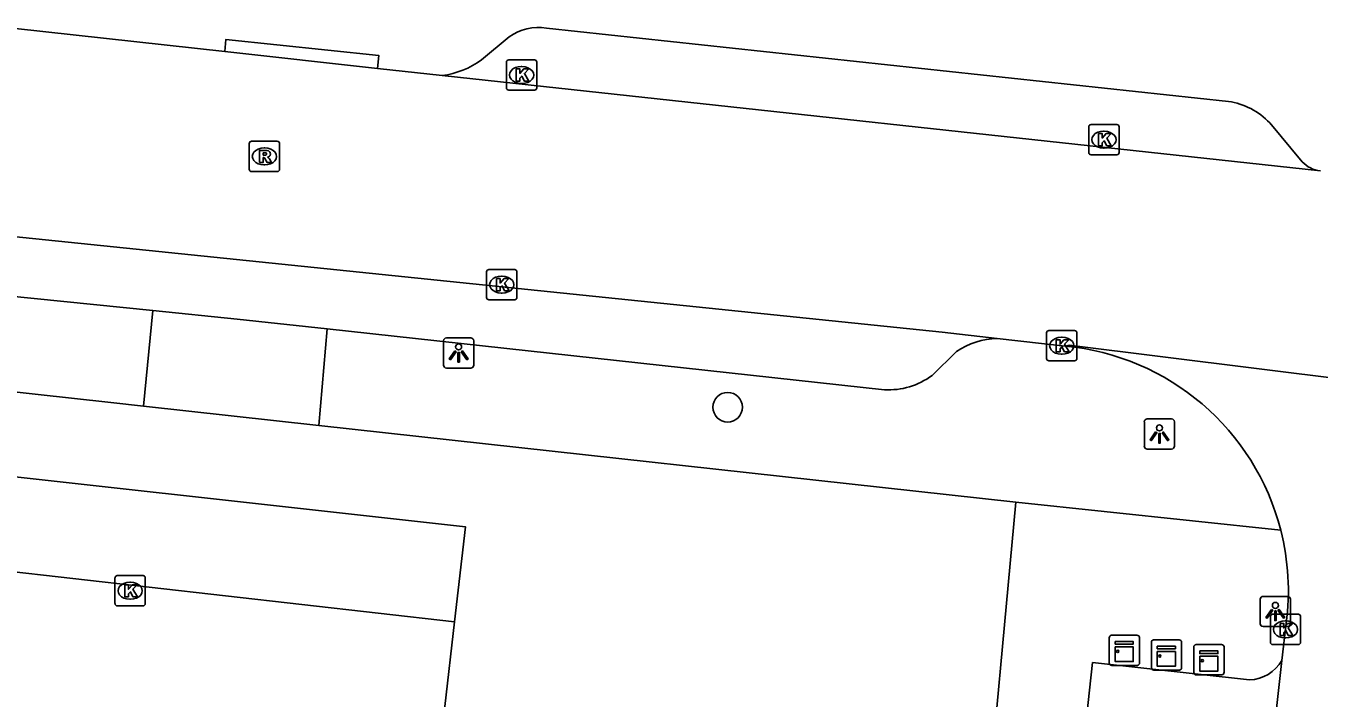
# Model space of a CAD drawing. Extents: x 162082 to 163393, y 388091 to 388632.
# Drawn here: x 162688.47 to 162731.21, y 388336.96 to 388359.19 of the extents above; entities that cross this region are included whole.
import ezdxf

# ---------------------------------------------------------------- set-up
doc = ezdxf.new("R2010")
doc.units = 0
for name, color, linetype in [('IMGEO_Boom', 7, 'Continuous'), ('IMGEO_Kast', 7, 'Continuous'), ('IMGEO_Kolk', 7, 'Continuous'), ('IMGEO_Lichtpunt', 7, 'Continuous'), ('IMGEO_Parkeervlak_open', 7, 'Continuous'), ('IMGEO_Rijbaan_lokaal_open', 7, 'Continuous'), ('IMGEO_Rioolput', 7, 'Continuous'), ('IMGEO_Voetpad_open', 7, 'Continuous')]:
    doc.layers.add(name, color=color, linetype=linetype)

msp = doc.modelspace()

# ---------------------------------------------------------------- linework, layer by layer
at = {"layer": 'IMGEO_Boom'}
msp.add_circle((162711.662, 388346.583), 0.489, dxfattribs=at)
at = {"layer": 'IMGEO_Kast'}
for p, q in [((162724.273, 388338.119), (162724.273, 388338.96)), ((162724.273, 388338.96), (162724.273, 388338.119)), ((162724.348, 388339.044), (162725.189, 388339.044)), ((162725.189, 388339.044), (162724.348, 388339.044)), ((162725.273, 388338.969), (162725.273, 388338.128)), ((162725.273, 388338.128), (162725.273, 388338.969)), ((162725.74, 388338.89), (162726.581, 388338.89)), ((162726.581, 388338.89), (162725.74, 388338.89)), ((162725.665, 388337.965), (162725.665, 388338.806)), ((162725.665, 388338.806), (162725.665, 388337.965)), ((162726.665, 388338.815), (162726.665, 388337.974)), ((162726.665, 388337.974), (162726.665, 388338.815)), ((162727.067, 388337.809), (162727.067, 388338.65)), ((162727.067, 388338.65), (162727.067, 388337.809)), ((162727.142, 388338.734), (162727.983, 388338.734)), ((162727.983, 388338.734), (162727.142, 388338.734)), ((162728.067, 388338.659), (162728.067, 388337.818)), ((162728.067, 388337.818), (162728.067, 388338.659)), ((162725.198, 388338.044), (162724.357, 388338.044)), ((162724.357, 388338.044), (162725.198, 388338.044)), ((162726.59, 388337.89), (162725.749, 388337.89)), ((162725.749, 388337.89), (162726.59, 388337.89)), ((162727.992, 388337.734), (162727.151, 388337.734)), ((162727.151, 388337.734), (162727.992, 388337.734))]:
    msp.add_line(p, q, dxfattribs=at)
for points in [[(162724.468, 388338.834), (162725.068, 388338.834), (162725.068, 388338.749), (162724.468, 388338.749), (162724.468, 388338.834)], [(162724.468, 388338.659), (162725.068, 388338.659), (162725.068, 388338.17), (162724.468, 388338.17), (162724.468, 388338.659)], [(162725.86, 388338.68), (162726.46, 388338.68), (162726.46, 388338.595), (162725.86, 388338.595), (162725.86, 388338.68)], [(162725.86, 388338.505), (162726.46, 388338.505), (162726.46, 388338.016), (162725.86, 388338.016), (162725.86, 388338.505)], [(162727.262, 388338.524), (162727.862, 388338.524), (162727.862, 388338.439), (162727.262, 388338.439), (162727.262, 388338.524)], [(162727.262, 388338.349), (162727.862, 388338.349), (162727.862, 388337.86), (162727.262, 388337.86), (162727.262, 388338.349)]]:
    msp.add_lwpolyline(points, dxfattribs=at)
for centre in [(162724.552, 388338.508), (162725.944, 388338.354), (162727.346, 388338.198)]:
    msp.add_circle(centre, 0.0377, dxfattribs=at)
for centre, start, end in [((162724.351, 388338.966), 92.4484, 184.2845), ((162724.351, 388338.966), 92.4484, 184.2845), ((162725.195, 388338.966), 2.4484, 94.2845), ((162725.195, 388338.966), 2.4484, 94.2845), ((162725.743, 388338.812), 92.4484, 184.2845), ((162725.743, 388338.812), 92.4484, 184.2845), ((162726.587, 388338.812), 2.4484, 94.2845), ((162726.587, 388338.812), 2.4484, 94.2845), ((162727.145, 388338.656), 92.4484, 184.2845), ((162727.145, 388338.656), 92.4484, 184.2845), ((162727.989, 388338.656), 2.4484, 94.2845), ((162727.989, 388338.656), 2.4484, 94.2845), ((162724.351, 388338.122), 182.4484, 274.2845), ((162724.351, 388338.122), 182.4484, 274.2845), ((162725.195, 388338.122), 272.4484, 4.2845), ((162725.195, 388338.122), 272.4484, 4.2845), ((162725.743, 388337.968), 182.4484, 274.2845), ((162725.743, 388337.968), 182.4484, 274.2845), ((162726.587, 388337.968), 272.4484, 4.2845), ((162726.587, 388337.968), 272.4484, 4.2845), ((162727.145, 388337.812), 182.4484, 274.2845), ((162727.145, 388337.812), 182.4484, 274.2845), ((162727.989, 388337.812), 272.4484, 4.2845), ((162727.989, 388337.812), 272.4484, 4.2845)]:
    msp.add_arc(centre, 0.0779, start, end, dxfattribs=at)
at = {"layer": 'IMGEO_Kolk'}
for p, q in [((162704.351, 388357.144), (162704.351, 388357.996)), ((162704.426, 388358.07), (162705.278, 388358.07)), ((162704.839, 388357.85), (162704.864, 388357.85)), ((162705.352, 388357.996), (162705.352, 388357.144)), ((162704.862, 388357.29), (162704.837, 388357.29)), ((162705.278, 388357.07), (162704.426, 388357.07)), ((162723.596, 388355.006), (162723.596, 388355.858)), ((162723.671, 388355.932), (162724.523, 388355.932)), ((162724.084, 388355.712), (162724.109, 388355.712)), ((162724.597, 388355.858), (162724.597, 388355.006)), ((162724.107, 388355.152), (162724.082, 388355.152)), ((162724.523, 388354.932), (162723.671, 388354.932)), ((162703.696, 388350.211), (162703.696, 388351.063)), ((162703.771, 388351.137), (162704.623, 388351.137)), ((162704.184, 388350.917), (162704.209, 388350.917)), ((162704.697, 388351.063), (162704.697, 388350.211)), ((162704.623, 388350.137), (162703.771, 388350.137)), ((162704.207, 388350.357), (162704.182, 388350.357)), ((162722.277, 388349.117), (162723.129, 388349.117)), ((162722.202, 388348.191), (162722.202, 388349.043)), ((162722.69, 388348.897), (162722.715, 388348.897)), ((162723.203, 388349.043), (162723.203, 388348.191)), ((162722.713, 388348.337), (162722.688, 388348.337)), ((162723.129, 388348.117), (162722.277, 388348.117)), ((162691.489, 388341.015), (162692.341, 388341.015)), ((162691.414, 388340.089), (162691.414, 388340.941)), ((162691.902, 388340.795), (162691.927, 388340.795)), ((162692.415, 388340.941), (162692.415, 388340.089)), ((162691.925, 388340.235), (162691.9, 388340.235)), ((162692.341, 388340.015), (162691.489, 388340.015)), ((162729.671, 388339.735), (162730.523, 388339.735)), ((162729.596, 388338.809), (162729.596, 388339.661)), ((162730.084, 388339.515), (162730.109, 388339.515)), ((162730.597, 388339.661), (162730.597, 388338.809)), ((162730.107, 388338.955), (162730.082, 388338.955)), ((162730.523, 388338.735), (162729.671, 388338.735))]:
    msp.add_line(p, q, dxfattribs=at)
for points in [[(162704.351, 388357.144), (162704.351, 388357.996)], [(162704.426, 388358.07), (162705.278, 388358.07)], [(162704.672, 388357.77), (162704.795, 388357.77), (162704.795, 388357.619), (162704.925, 388357.77), (162705.089, 388357.77), (162704.943, 388357.619), (162705.096, 388357.37), (162704.944, 388357.37), (162704.859, 388357.534), (162704.795, 388357.467), (162704.795, 388357.37), (162704.672, 388357.37), (162704.672, 388357.77)], [(162705.352, 388357.996), (162705.352, 388357.144)], [(162705.278, 388357.07), (162704.426, 388357.07)], [(162723.596, 388355.006), (162723.596, 388355.858)], [(162723.671, 388355.932), (162724.523, 388355.932)], [(162723.917, 388355.632), (162724.04, 388355.632), (162724.04, 388355.481), (162724.17, 388355.632), (162724.334, 388355.632), (162724.188, 388355.481), (162724.341, 388355.232), (162724.189, 388355.232), (162724.104, 388355.396), (162724.04, 388355.329), (162724.04, 388355.232), (162723.917, 388355.232), (162723.917, 388355.632)], [(162724.597, 388355.858), (162724.597, 388355.006)], [(162724.523, 388354.932), (162723.671, 388354.932)], [(162703.696, 388350.211), (162703.696, 388351.063)], [(162703.771, 388351.137), (162704.623, 388351.137)], [(162704.017, 388350.837), (162704.14, 388350.837), (162704.14, 388350.686), (162704.27, 388350.837), (162704.434, 388350.837), (162704.288, 388350.686), (162704.441, 388350.437), (162704.289, 388350.437), (162704.204, 388350.601), (162704.14, 388350.534), (162704.14, 388350.437), (162704.017, 388350.437), (162704.017, 388350.837)], [(162704.697, 388351.063), (162704.697, 388350.211)], [(162704.623, 388350.137), (162703.771, 388350.137)], [(162722.277, 388349.117), (162723.129, 388349.117)], [(162722.202, 388348.191), (162722.202, 388349.043)], [(162722.523, 388348.817), (162722.646, 388348.817), (162722.646, 388348.666), (162722.776, 388348.817), (162722.94, 388348.817), (162722.794, 388348.666), (162722.947, 388348.417), (162722.795, 388348.417), (162722.71, 388348.581), (162722.646, 388348.514), (162722.646, 388348.417), (162722.523, 388348.417), (162722.523, 388348.817)], [(162723.203, 388349.043), (162723.203, 388348.191)], [(162723.129, 388348.117), (162722.277, 388348.117)], [(162691.489, 388341.015), (162692.341, 388341.015)], [(162691.414, 388340.089), (162691.414, 388340.941)], [(162691.735, 388340.715), (162691.858, 388340.715), (162691.858, 388340.564), (162691.988, 388340.715), (162692.152, 388340.715), (162692.006, 388340.564), (162692.159, 388340.315), (162692.007, 388340.315), (162691.922, 388340.479), (162691.858, 388340.412), (162691.858, 388340.315), (162691.735, 388340.315), (162691.735, 388340.715)], [(162692.415, 388340.941), (162692.415, 388340.089)], [(162692.341, 388340.015), (162691.489, 388340.015)], [(162729.671, 388339.735), (162730.523, 388339.735)], [(162729.596, 388338.809), (162729.596, 388339.661)], [(162729.917, 388339.435), (162730.04, 388339.435), (162730.04, 388339.284), (162730.17, 388339.435), (162730.334, 388339.435), (162730.188, 388339.284), (162730.341, 388339.035), (162730.189, 388339.035), (162730.104, 388339.199), (162730.04, 388339.132), (162730.04, 388339.035), (162729.917, 388339.035), (162729.917, 388339.435)], [(162730.597, 388339.661), (162730.597, 388338.809)], [(162730.523, 388338.735), (162729.671, 388338.735)]]:
    msp.add_lwpolyline(points, dxfattribs=at)
for centre, start, end in [((162704.428, 388357.994), 91.552, 178.448), ((162704.428, 388357.994), 91.552, 178.448), ((162705.276, 388357.994), 1.552, 88.448), ((162705.276, 388357.994), 1.552, 88.448), ((162704.428, 388357.146), 181.552, 268.448), ((162704.428, 388357.146), 181.552, 268.448), ((162705.276, 388357.146), 271.552, 358.448), ((162705.276, 388357.146), 271.552, 358.448), ((162723.673, 388355.856), 91.552, 178.448), ((162723.673, 388355.856), 91.552, 178.448), ((162724.521, 388355.856), 1.552, 88.448), ((162724.521, 388355.856), 1.552, 88.448), ((162723.673, 388355.008), 181.552, 268.448), ((162723.673, 388355.008), 181.552, 268.448), ((162724.521, 388355.008), 271.552, 358.448), ((162724.521, 388355.008), 271.552, 358.448), ((162703.773, 388351.061), 91.552, 178.448), ((162703.773, 388351.061), 91.552, 178.448), ((162704.621, 388351.061), 1.552, 88.448), ((162704.621, 388351.061), 1.552, 88.448), ((162703.773, 388350.213), 181.552, 268.448), ((162703.773, 388350.213), 181.552, 268.448), ((162704.621, 388350.213), 271.552, 358.448), ((162704.621, 388350.213), 271.552, 358.448), ((162722.279, 388349.041), 91.552, 178.448), ((162722.279, 388349.041), 91.552, 178.448), ((162723.127, 388349.041), 1.552, 88.448), ((162723.127, 388349.041), 1.552, 88.448), ((162722.279, 388348.193), 181.552, 268.448), ((162722.279, 388348.193), 181.552, 268.448), ((162723.127, 388348.193), 271.552, 358.448), ((162723.127, 388348.193), 271.552, 358.448), ((162691.491, 388340.939), 91.552, 178.448), ((162691.491, 388340.939), 91.552, 178.448), ((162692.339, 388340.939), 1.552, 88.448), ((162692.339, 388340.939), 1.552, 88.448), ((162691.491, 388340.091), 181.552, 268.448), ((162691.491, 388340.091), 181.552, 268.448), ((162692.339, 388340.091), 271.552, 358.448), ((162692.339, 388340.091), 271.552, 358.448), ((162729.673, 388339.659), 91.552, 178.448), ((162729.673, 388339.659), 91.552, 178.448), ((162730.521, 388339.659), 1.552, 88.448), ((162730.521, 388339.659), 1.552, 88.448), ((162729.673, 388338.811), 181.552, 268.448), ((162729.673, 388338.811), 181.552, 268.448), ((162730.521, 388338.811), 271.552, 358.448), ((162730.521, 388338.811), 271.552, 358.448)]:
    msp.add_arc(centre, 0.0765, start, end, dxfattribs=at)
for centre, major_axis, ratio, start_param, end_param in [((162704.838, 388357.57), (-0.387, 0.002), 0.722429, 4.712389, 7.853982), ((162704.863, 388357.57), (-0.39, 0.002), 0.717154, 1.570796, 4.712389), ((162724.083, 388355.432), (-0.387, 0.002), 0.722429, 4.712389, 7.853982), ((162724.108, 388355.432), (-0.39, 0.002), 0.717154, 1.570796, 4.712389), ((162704.183, 388350.637), (-0.387, 0.002), 0.722429, 4.712389, 7.853982), ((162704.208, 388350.637), (-0.39, 0.002), 0.717154, 1.570796, 4.712389), ((162722.689, 388348.617), (-0.387, 0.002), 0.722429, 4.712389, 7.853982), ((162722.714, 388348.617), (-0.39, 0.002), 0.717154, 1.570796, 4.712389), ((162691.901, 388340.515), (-0.387, 0.002), 0.722429, 4.712389, 7.853982), ((162691.926, 388340.515), (-0.39, 0.002), 0.717154, 1.570796, 4.712389), ((162730.083, 388339.235), (-0.387, 0.002), 0.722429, 4.712389, 7.853982), ((162730.108, 388339.235), (-0.39, 0.002), 0.717154, 1.570796, 4.712389)]:
    msp.add_ellipse(centre, major_axis=major_axis, ratio=ratio, start_param=start_param, end_param=end_param, dxfattribs=at)
at = {"layer": 'IMGEO_Lichtpunt'}
for p, q in [((162702.272, 388348.781), (162702.272, 388347.974)), ((162702.272, 388348.781), (162702.272, 388347.974)), ((162703.174, 388348.876), (162702.366, 388348.876)), ((162703.174, 388348.876), (162702.366, 388348.876)), ((162703.268, 388347.974), (162703.268, 388348.781)), ((162703.268, 388347.974), (162703.268, 388348.781)), ((162702.366, 388347.88), (162703.174, 388347.88)), ((162702.366, 388347.88), (162703.174, 388347.88)), ((162726.334, 388346.197), (162725.526, 388346.197)), ((162726.334, 388346.197), (162725.526, 388346.197)), ((162725.432, 388346.102), (162725.432, 388345.295)), ((162725.432, 388346.102), (162725.432, 388345.295)), ((162726.428, 388345.295), (162726.428, 388346.102)), ((162726.428, 388345.295), (162726.428, 388346.102)), ((162725.526, 388345.201), (162726.334, 388345.201)), ((162725.526, 388345.201), (162726.334, 388345.201)), ((162729.263, 388340.232), (162729.263, 388339.425)), ((162729.263, 388340.232), (162729.263, 388339.425)), ((162730.165, 388340.327), (162729.357, 388340.327)), ((162730.165, 388340.327), (162729.357, 388340.327)), ((162730.259, 388339.425), (162730.259, 388340.232)), ((162730.259, 388339.425), (162730.259, 388340.232)), ((162729.357, 388339.331), (162730.165, 388339.331)), ((162729.357, 388339.331), (162730.165, 388339.331))]:
    msp.add_line(p, q, dxfattribs=at)
for points in [[(162702.646, 388348.445), (162702.685, 388348.417), (162702.497, 388348.155), (162702.459, 388348.182), (162702.646, 388348.445)], [(162702.748, 388348.397), (162702.795, 388348.397), (162702.795, 388348.075), (162702.748, 388348.075), (162702.748, 388348.397)], [(162702.858, 388348.417), (162702.896, 388348.444), (162703.083, 388348.182), (162703.044, 388348.154), (162702.858, 388348.417)], [(162725.806, 388345.766), (162725.845, 388345.738), (162725.657, 388345.476), (162725.619, 388345.503), (162725.806, 388345.766)], [(162725.908, 388345.718), (162725.955, 388345.718), (162725.955, 388345.396), (162725.908, 388345.396), (162725.908, 388345.718)], [(162726.018, 388345.738), (162726.056, 388345.765), (162726.243, 388345.503), (162726.204, 388345.475), (162726.018, 388345.738)], [(162729.637, 388339.896), (162729.676, 388339.868), (162729.488, 388339.606), (162729.45, 388339.633), (162729.637, 388339.896)], [(162729.739, 388339.848), (162729.786, 388339.848), (162729.786, 388339.526), (162729.739, 388339.526), (162729.739, 388339.848)], [(162729.849, 388339.868), (162729.887, 388339.895), (162730.074, 388339.633), (162730.035, 388339.605), (162729.849, 388339.868)]]:
    msp.add_lwpolyline(points, dxfattribs=at)
for centre in [(162702.771, 388348.579), (162725.931, 388345.9), (162729.762, 388340.03)]:
    msp.add_circle(centre, 0.0994, dxfattribs=at)
for centre, start, end in [((162702.366, 388348.781), 90, 180), ((162702.366, 388348.781), 90, 180), ((162703.174, 388348.781), 0, 90), ((162703.174, 388348.781), 0, 90), ((162702.366, 388347.974), 180, 270), ((162702.366, 388347.974), 180, 270), ((162703.174, 388347.974), 270, 0), ((162703.174, 388347.974), 270, 360), ((162725.526, 388346.102), 90, 180), ((162725.526, 388346.102), 90, 180), ((162726.334, 388346.102), 0, 90), ((162726.334, 388346.102), 0, 90), ((162725.526, 388345.295), 180, 270), ((162725.526, 388345.295), 180, 270), ((162726.334, 388345.295), 270, 0), ((162726.334, 388345.295), 270, 360), ((162729.357, 388340.232), 90, 180), ((162729.357, 388340.232), 90, 180), ((162730.165, 388340.232), 0, 90), ((162730.165, 388340.232), 0, 90), ((162729.357, 388339.425), 180, 270), ((162729.357, 388339.425), 180, 270), ((162730.165, 388339.425), 270, 0), ((162730.165, 388339.425), 270, 360)]:
    msp.add_arc(centre, 0.0946, start, end, dxfattribs=at)
at = {"layer": 'IMGEO_Parkeervlak_open'}
msp.add_lwpolyline([(162702.639, 388339.488), (162702.999, 388342.626), (162663.107, 388347.056), (162659.738, 388344.36)], dxfattribs=at)
at = {"layer": 'IMGEO_Rijbaan_lokaal_open'}
for points in [[(162618.656, 388366.803), (162654.13, 388362.855), (162695.039, 388358.344)], [(162700.084, 388357.788), (162695.039, 388358.344)], [(162700.084, 388357.788), (162702.229, 388357.552)], [(162731.252, 388354.396), (162702.229, 388357.552)], [(162671.349, 388353.951), (162718.747, 388349.06), (162720.569, 388348.856)], [(162720.569, 388348.856), (162722.81, 388348.605)], [(162722.81, 388348.605), (162722.944, 388348.631), (162744.531, 388345.945), (162744.575, 388345.916)], [(162659.738, 388344.36), (162702.639, 388339.488)], [(162720.121, 388331.869), (162701.998, 388333.891), (162702.639, 388339.488)], [(162729.978, 388338.211), (162730.122, 388339.437)], [(162724.042, 388284.619), (162729.978, 388338.211)]]:
    msp.add_lwpolyline(points, dxfattribs=at)
for centre, radius, start, end in [((162722.056, 388340.503), 8.137, 14.3141, 84.6822), ((162722.049, 388340.504), 8.143, 352.4703, 14.2975)]:
    msp.add_arc(centre, radius, start, end, dxfattribs=at)
at = {"layer": 'IMGEO_Rioolput'}
for p, q in [((162695.852, 388354.45), (162695.852, 388355.302)), ((162695.927, 388355.376), (162696.779, 388355.376)), ((162696.34, 388355.156), (162696.365, 388355.156)), ((162696.853, 388355.302), (162696.853, 388354.45)), ((162696.779, 388354.376), (162695.927, 388354.376)), ((162696.363, 388354.596), (162696.338, 388354.596))]:
    msp.add_line(p, q, dxfattribs=at)
for points in [[(162695.852, 388354.45), (162695.852, 388355.302)], [(162695.927, 388355.376), (162696.779, 388355.376)], [(162696.853, 388355.302), (162696.853, 388354.45)], [(162696.441, 388355.074), (162696.189, 388355.076), (162696.189, 388354.676)], [(162696.189, 388354.676), (162696.313, 388354.676), (162696.313, 388354.838), (162696.324, 388354.838)], [(162696.367, 388354.995), (162696.313, 388354.995), (162696.313, 388354.914)], [(162696.313, 388354.914), (162696.365, 388354.914)], [(162696.371, 388354.809), (162696.442, 388354.676), (162696.582, 388354.676), (162696.517, 388354.802)], [(162696.779, 388354.376), (162695.927, 388354.376)]]:
    msp.add_lwpolyline(points, dxfattribs=at)
for centre, radius, start, end in [((162695.929, 388355.3), 0.0765, 91.552, 178.448), ((162695.929, 388355.3), 0.0765, 91.552, 178.448), ((162696.777, 388355.3), 0.0765, 1.552, 88.448), ((162696.777, 388355.3), 0.0765, 1.552, 88.448), ((162696.323, 388354.785), 0.0533, 26.0293, 88.6989), ((162696.349, 388355.103), 0.19, 274.7715, 282.9687), ((162696.373, 388354.899), 0.0964, 77.0061, 93.1865), ((162696.387, 388354.956), 0.0378, 276.6634, 79.6772), ((162696.44, 388354.964), 0.109, 350.3612, 89.416), ((162696.438, 388354.964), 0.112, 277.5842, 350.9817), ((162696.422, 388354.749), 0.108, 29.5134, 73.7905), ((162695.929, 388354.452), 0.0765, 181.552, 268.448), ((162695.929, 388354.452), 0.0765, 181.552, 268.448), ((162696.777, 388354.452), 0.0765, 271.552, 358.448), ((162696.777, 388354.452), 0.0765, 271.552, 358.448)]:
    msp.add_arc(centre, radius, start, end, dxfattribs=at)
for centre, major_axis, ratio, start_param, end_param in [((162696.339, 388354.876), (-0.387, 0.002), 0.722429, 4.712389, 7.853982), ((162696.364, 388354.876), (-0.39, 0.002), 0.717154, 1.570796, 4.712389)]:
    msp.add_ellipse(centre, major_axis=major_axis, ratio=ratio, start_param=start_param, end_param=end_param, dxfattribs=at)
at = {"layer": 'IMGEO_Voetpad_open'}
for points in [[(162705.675, 388359.116), (162728.21, 388356.695)], [(162695.039, 388358.344), (162695.082, 388358.748), (162700.129, 388358.215), (162700.084, 388357.788)], [(162703.524, 388358.07), (162704.442, 388358.83)], [(162729.574, 388355.985), (162730.649, 388354.703)], [(162692.667, 388349.779), (162674.245, 388351.646)], [(162656.253, 388350.601), (162691.277, 388346.74), (162692.357, 388346.621)], [(162692.357, 388346.621), (162692.667, 388349.779)], [(162692.667, 388349.779), (162695.457, 388349.496), (162698.431, 388349.171)], [(162698.431, 388349.171), (162698.156, 388345.979)], [(162698.431, 388349.171), (162716.84, 388347.162)], [(162718.415, 388347.635), (162719.22, 388348.422)], [(162698.156, 388345.979), (162692.357, 388346.621)], [(162721.188, 388343.447), (162698.156, 388345.979)], [(162721.188, 388343.447), (162720.121, 388331.869)], [(162729.94, 388342.515), (162721.188, 388343.447)], [(162723.135, 388284.762), (162718.001, 388285.339), (162723.723, 388338.141), (162728.912, 388337.565)]]:
    msp.add_lwpolyline(points, dxfattribs=at)
for centre, radius, start, end in [((162705.4, 388357.502), 1.638, 80.3245, 125.7937), ((162701.858, 388360.357), 2.83, 277.5345, 306.0683), ((162727.888, 388354.411), 2.306, 43.0261, 81.9775), ((162731.368, 388355.369), 0.98, 222.8142, 263.2225), ((162720.603, 388346.437), 2.419, 90.8013, 124.8668), ((162716.986, 388349.534), 2.376, 266.4723, 306.9595), ((162728.858, 388338.856), 1.293, 272.388, 330.044)]:
    msp.add_arc(centre, radius, start, end, dxfattribs=at)

doc.saveas('drawing.dxf')
